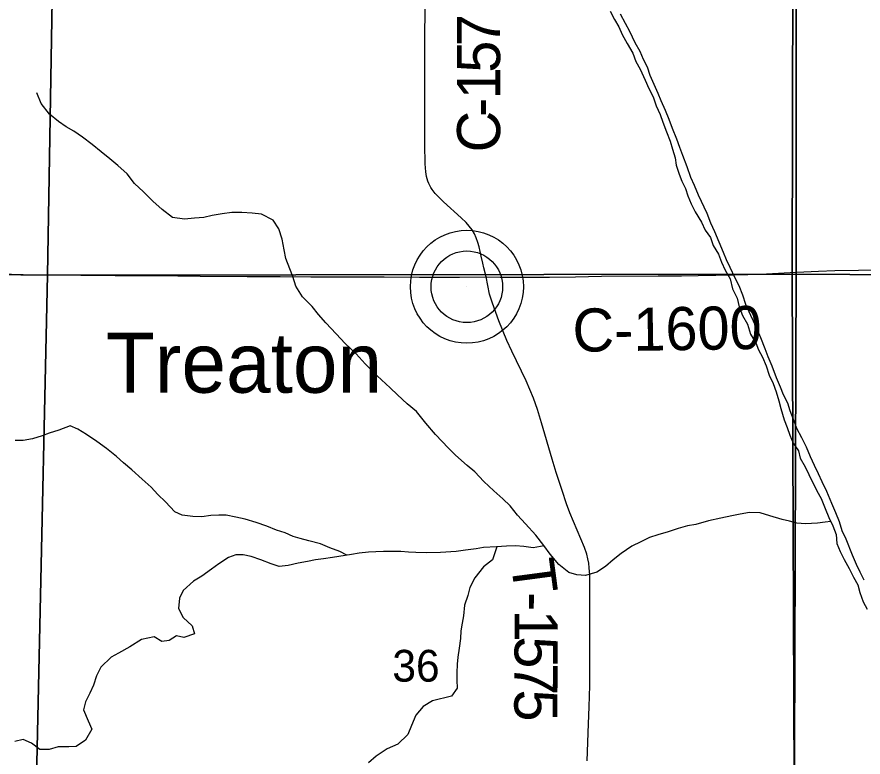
# Model space of a CAD drawing. Extents: x 1874609 to 2204689, y 815661 to 1281160.
# Drawn here: x 2039959 to 2045844, y 1026895 to 1032045 of the extents above; entities that cross this region are included whole.
import ezdxf

# ---------------------------------------------------------------- set-up
doc = ezdxf.new("R2010")
doc.units = 0
for name, color, linetype in [('GM_X_County_Road', 7, 'Continuous'), ('GM_X_County_Road_Text', 7, 'Continuous'), ('GM_X_Major_River', 7, 'Continuous'), ('GM_X_Minor_River', 7, 'Continuous'), ('GM_X_Section', 7, 'Continuous'), ('GM_X_Section_Text', 7, 'Continuous'), ('GM_X_Township', 7, 'Continuous'), ('GM_X_Township_Road', 7, 'Continuous'), ('GM_X_Township_Road_Text', 7, 'Continuous'), ('GM_X_Unincorporated', 7, 'Continuous'), ('GM_X_Unincorporated_Location', 7, 'Continuous'), ('GM_X_Unincorporated_Text', 7, 'Continuous')]:
    doc.layers.add(name, color=color, linetype=linetype)

msp = doc.modelspace()

# ---------------------------------------------------------------- linework, layer by layer
at = {"layer": 'GM_X_County_Road'}
for points in [[(2043221.9, 1030235.9), (2043207.5, 1030299.4), (2043198.9, 1030332.4), (2043187.3, 1030380.7), (2043173.6, 1030444.9), (2043165.2, 1030476.4), (2043154.4, 1030506.9), (2043140.9, 1030536.2), (2043124.5, 1030564), (2043105.3, 1030590), (2043083.9, 1030614.2), (2043048.5, 1030648), (2042926.2, 1030757.6), (2042890.8, 1030792.3), (2042868.5, 1030816.9), (2042848.2, 1030843.2), (2042839.1, 1030857.2), (2042830.8, 1030871.8), (2042823.6, 1030886.9), (2042817.5, 1030902.5), (2042808.7, 1030934.7), (2042802.1, 1030967.2), (2042798.2, 1031023.4), (2042797.6, 1031063.8), (2042796.9, 1031115.6), (2042797.1, 1031183.6), (2042797.2, 1031246.4), (2042796.8, 1031295.5), (2042796.6, 1031426.9), (2042797.4, 1031574.5), (2042797.4, 1031722.2), (2042796.6, 1031886.3), (2042798.4, 1032115.8)], [(2043221.9, 1030235.9), (2043320.9, 1030234.2), (2043434.5, 1030233.5), (2043664.1, 1030234.4), (2043844.5, 1030236.1), (2044024.9, 1030240.6), (2044419, 1030243.4), (2044484.2, 1030242.9), (2044582.5, 1030244.5), (2044697.3, 1030245.8), (2044943.4, 1030250.3), (2045041.8, 1030252.3), (2045172.8, 1030257.8), (2045336.7, 1030266.5), (2045380.3, 1030268.6)], [(2045380.3, 1030268.6), (2045533.5, 1030276.1), (2045648.4, 1030279.5), (2045812.4, 1030282.6), (2045910.9, 1030284.3), (2046107.9, 1030284.8), (2046206.4, 1030284.1), (2046436.2, 1030282.3), (2046616.8, 1030279.9), (2046977.8, 1030274.3), (2047289.6, 1030271.7), (2047978.9, 1030266.6), (2048208.6, 1030264.4), (2048323.4, 1030263.1), (2048536.3, 1030259.4), (2048717.2, 1030260.3)]]:
    msp.add_lwpolyline(points, dxfattribs=at)
at = {"layer": 'GM_X_Major_River'}
for points in [[(2044084.3, 1032084.2), (2044116.1, 1032028), (2044145.8, 1031975.7), (2044169.6, 1031921.5), (2044203.3, 1031859.2), (2044243, 1031792.8), (2044264.7, 1031734.6), (2044294.4, 1031680.3), (2044328.1, 1031606), (2044353.8, 1031547.7), (2044383.5, 1031489.4), (2044405.2, 1031425.2), (2044432.9, 1031366.9), (2044452.6, 1031312.7), (2044476.3, 1031246.5), (2044502, 1031180.2), (2044517.7, 1031124), (2044537.4, 1031063.8), (2044545.1, 1031013.6), (2044564.8, 1030951.4), (2044584.6, 1030901.2), (2044610.3, 1030851), (2044626.1, 1030800.8), (2044649.8, 1030744.6), (2044677.6, 1030688.3), (2044721.2, 1030617.9), (2044747, 1030561.7), (2044782.7, 1030509.4), (2044802.4, 1030455.2), (2044838.2, 1030394.8), (2044859.9, 1030338.6), (2044885.6, 1030282.4), (2044919.3, 1030222.1), (2044937, 1030153.8), (2044968.7, 1030087.5), (2044982.4, 1030027.4), (2045006.1, 1029967.1), (2045039.8, 1029906.8), (2045061.4, 1029838.6), (2045099.1, 1029778.2), (2045116.9, 1029728), (2045144.7, 1029677.8), (2045170.4, 1029617.6), (2045192, 1029551.3), (2045219.8, 1029495.1), (2045239.5, 1029436.8), (2045259.2, 1029374.6), (2045272.9, 1029320.4), (2045296.5, 1029242.2), (2045316.2, 1029187.9), (2045334, 1029133.8), (2045357.7, 1029079.5), (2045395.4, 1029025.2), (2045407.2, 1028975), (2045440.9, 1028914.8), (2045466.6, 1028860.5), (2045522.1, 1028748), (2045553.8, 1028693.7), (2045581.5, 1028623.4), (2045607.2, 1028561.2), (2045634.9, 1028502.9), (2045656.6, 1028442.7), (2045662.3, 1028380.5), (2045684, 1028326.3), (2045711.7, 1028270.1), (2045747.4, 1028205.8), (2045777.1, 1028147.5), (2045806.9, 1028093.2)], [(2045852.6, 1028125.9), (2045824.4, 1028181.9), (2045798.2, 1028235.9), (2045769.9, 1028299.9), (2045725.6, 1028410), (2045699.4, 1028468), (2045681.1, 1028532), (2045654.9, 1028594.1), (2045626.7, 1028658.1), (2045592.4, 1028742.1), (2045560.2, 1028810.1), (2045534, 1028866.1), (2045505.8, 1028924.1), (2045479.6, 1028984.1), (2045451.3, 1029050.2), (2045419.1, 1029116.2), (2045382.8, 1029182.2), (2045364.7, 1029232.2), (2045336.4, 1029304.2), (2045320.2, 1029356.2), (2045292, 1029414.2), (2045269.9, 1029468.2), (2045241.6, 1029534.3), (2045211.3, 1029614.3), (2045185.1, 1029680.3), (2045162.9, 1029736.3), (2045132.7, 1029812.4), (2045100.4, 1029888.4), (2045064.1, 1029968.4), (2045029.8, 1030044.4), (2045007.6, 1030108.5), (2044981.4, 1030174.5), (2044955.2, 1030226.5), (2044920.9, 1030300.5), (2044894.7, 1030354.5), (2044874.6, 1030406.5), (2044842.3, 1030478.5), (2044814.1, 1030548.6), (2044785.8, 1030610.6), (2044759.6, 1030676.6), (2044699.2, 1030804.7), (2044672.9, 1030872.7), (2044646.7, 1030926.7), (2044620.5, 1031002.7), (2044590.2, 1031080.8), (2044570, 1031136.8), (2044549.8, 1031194.8), (2044519.5, 1031268.8), (2044495.3, 1031330.9), (2044471.1, 1031394.9), (2044440.9, 1031460.9), (2044418.7, 1031512.9), (2044390.5, 1031574.9), (2044364.3, 1031637), (2044344.1, 1031695), (2044317.9, 1031749), (2044293.7, 1031805), (2044259.4, 1031865), (2044221.1, 1031943), (2044192.9, 1031999), (2044156.7, 1032065)], [(2045806.9, 1028093.2), (2045822.6, 1028041), (2045844.3, 1027974.8), (2045872.1, 1027924.5)]]:
    msp.add_lwpolyline(points, dxfattribs=at)
at = {"layer": 'GM_X_Minor_River'}
for points in [[(2045620.6, 1028533), (2045581, 1028529.7), (2045527, 1028521.5), (2045444.9, 1028517.3), (2045382.8, 1028523.1), (2045332.6, 1028537), (2045280.5, 1028546.8), (2045196.3, 1028572.6), (2045128.2, 1028594.4), (2045054.1, 1028596.2), (2044990, 1028586), (2044932, 1028573.8), (2044855.9, 1028557.5), (2044769.8, 1028539.2), (2044681.8, 1028512.9), (2044623.7, 1028502.7), (2044557.7, 1028484.5), (2044489.7, 1028462.3), (2044417.6, 1028442), (2044359.6, 1028421.8), (2044297.6, 1028393.6), (2044235.6, 1028363.3), (2044161.6, 1028311), (2044105.7, 1028266.8), (2044053.7, 1028220.5), (2043991.8, 1028182.3), (2043913.7, 1028158), (2043853.6, 1028161.8), (2043797.5, 1028179.7), (2043729.2, 1028235.6), (2043666.9, 1028305.5), (2043624.7, 1028367.4), (2043568.4, 1028439.4), (2043496.1, 1028517.3), (2043441.8, 1028577.2), (2043389.6, 1028643.2), (2043339.4, 1028691.1), (2043277.1, 1028747), (2043206.8, 1028812.9), (2043144.5, 1028878.8), (2043090.3, 1028924.7), (2043010, 1028996.5), (2042959.8, 1029044.5), (2042871.4, 1029138.3), (2042803.1, 1029218.3), (2042738.8, 1029298.2), (2042672.5, 1029352.1), (2042606.2, 1029416), (2042554, 1029463.9), (2042465.7, 1029547.7), (2042381.3, 1029631.6), (2042319, 1029699.5), (2042242.7, 1029771.4), (2042178.4, 1029839.3), (2042108.1, 1029917.2), (2042057.8, 1029973.2), (2042011.6, 1030031.1), (2041945.3, 1030097), (2041899, 1030171), (2041878.8, 1030239), (2041856.6, 1030291), (2041830.4, 1030363.1), (2041818.2, 1030425.2), (2041803.9, 1030499.2), (2041779.7, 1030569.3), (2041741.5, 1030631.2), (2041661.2, 1030673.1), (2041595.1, 1030678.9), (2041523, 1030684.7), (2041452.9, 1030684.4), (2041386.8, 1030674.2), (2041316.8, 1030664), (2041258.7, 1030649.8), (2041194.7, 1030643.6), (2041124.6, 1030637.4), (2041040.4, 1030649.1), (2040968.2, 1030705), (2040903.9, 1030762.9), (2040839.6, 1030826.8), (2040777.4, 1030886.7), (2040725.1, 1030952.7), (2040660.8, 1031010.5), (2040604.6, 1031056.4), (2040544.4, 1031106.3), (2040482.1, 1031158.2), (2040415.9, 1031208.1), (2040355.7, 1031250), (2040301.5, 1031279.9), (2040247.3, 1031317.8), (2040185.1, 1031367.7), (2040126.8, 1031443.6), (2040098.6, 1031517.6)], [(2042253.2, 1028299.5), (2042204.8, 1028325), (2042134.6, 1028350.8), (2042070.5, 1028378.7), (2041988.3, 1028400.5), (2041930.2, 1028416.3), (2041880, 1028430.2), (2041823.9, 1028454), (2041763.8, 1028473.9), (2041697.6, 1028501.7), (2041623.4, 1028527.5), (2041547.2, 1028549.3), (2041481.1, 1028565.2), (2041415, 1028577), (2041362.9, 1028578.8), (2041308.8, 1028574.6), (2041244.8, 1028566.4), (2041182.7, 1028568.2), (2041108.5, 1028578), (2041058.4, 1028601.9), (2040992.1, 1028669.8), (2040939.9, 1028721.7), (2040893.7, 1028773.7), (2040829.4, 1028827.5), (2040759.1, 1028893.4), (2040700.9, 1028943.3), (2040650.7, 1028985.2), (2040582.4, 1029041.1), (2040514.2, 1029091), (2040444, 1029138.8), (2040383.8, 1029176.7), (2040329.6, 1029200.6), (2040251.6, 1029170.3), (2040183.6, 1029148.1), (2040133.6, 1029129.9), (2040067.5, 1029109.7), (2040001.5, 1029097.4), (2039947.4, 1029097.3)], [(2043626.1, 1028365.4), (2043550.6, 1028351.2), (2043484.5, 1028359), (2043426.4, 1028364.8), (2043364.4, 1028362.6), (2043294.3, 1028358.4), (2043204.2, 1028352.1), (2043154.1, 1028344), (2043078, 1028333.7), (2043014, 1028325.5), (2042905.8, 1028317.2), (2042805.7, 1028314.8), (2042733.6, 1028318.6), (2042683.5, 1028320.5), (2042629.4, 1028324.3), (2042565.3, 1028326.1), (2042509.2, 1028325.9), (2042455.2, 1028323.8), (2042405.1, 1028321.6), (2042339, 1028313.4), (2042287, 1028305.2), (2042154.9, 1028282.8), (2042090.8, 1028274.6), (2042036.7, 1028266.4), (2041980.7, 1028256.2), (2041914.6, 1028244), (2041846.6, 1028227.8), (2041782.5, 1028221.5), (2041728.4, 1028239.4), (2041656.2, 1028267.2), (2041588, 1028291.1), (2041531.9, 1028300.9), (2041481.9, 1028302.8), (2041429.8, 1028284.6), (2041363.9, 1028240.3), (2041311.9, 1028202.1), (2041246, 1028153.8), (2041188, 1028119.5), (2041116.1, 1028053.2), (2041090.2, 1028001.1), (2041082.4, 1027928.9), (2041114.6, 1027866.9), (2041176.9, 1027807), (2041195, 1027753), (2041119, 1027726.7), (2041068.9, 1027738.6), (2041016.9, 1027706.4), (2040966.9, 1027698.2), (2040912.7, 1027732.1), (2040826.6, 1027713.8), (2040744.7, 1027661.5), (2040666.7, 1027617.2), (2040614.7, 1027589), (2040542.8, 1027520.6), (2040512.9, 1027460.5), (2040491.1, 1027394.3), (2040467.2, 1027340.1), (2040435.3, 1027279.9), (2040421.5, 1027223.8), (2040453.7, 1027145.8), (2040479.9, 1027087.8), (2040436.1, 1027013.5), (2040370.1, 1026969.3), (2040320.1, 1026965.1), (2040246, 1026964.9), (2040183.9, 1026946.7), (2040117.8, 1026948.5), (2040061.6, 1026992.4), (2040003.5, 1027018.2), (2039945.4, 1027004)], [(2043296.5, 1028358.5), (2043266.5, 1028266.2), (2043204.5, 1028217.9), (2043144.7, 1028141.6), (2043108.8, 1028075.4), (2043095, 1028019.3), (2043073.1, 1027951.1), (2043065.3, 1027877), (2043055.5, 1027826.9), (2043047.6, 1027772.8), (2043043.8, 1027718.7), (2043033.9, 1027652.5), (2043026.1, 1027590.4), (2043020.2, 1027540.3), (2043018.4, 1027480.2), (2043018.5, 1027430.1), (2043020.7, 1027374.1), (2042982.8, 1027317.8), (2042850.7, 1027285.4), (2042784.7, 1027247.1), (2042734.8, 1027186.9), (2042703, 1027114.7), (2042677.2, 1027052.5), (2042609.3, 1026984.2), (2042535.2, 1026951.9), (2042457.3, 1026901.6), (2042403.3, 1026855.4)]]:
    msp.add_lwpolyline(points, dxfattribs=at)
at = {"layer": 'GM_X_Section'}
for points in [[(2034872, 1035619.9), (2040262.9, 1035584.1), (2040171.6, 1030246.9), (2034817, 1030315)], [(2045363.8, 1035565.9), (2045350.4, 1030255), (2040171.6, 1030246.9), (2040262.9, 1035584.1)], [(2045363.8, 1035565.9), (2050614.9, 1035534.3), (2050567.4, 1030225.2), (2045350.4, 1030255)], [(2034817, 1030315), (2040171.6, 1030246.9), (2040056.1, 1024941.7), (2035188.4, 1024961), (2034750.1, 1024982.1)], [(2040171.6, 1030246.9), (2045350.4, 1030255), (2045373, 1024950.3), (2040440.3, 1024945.1), (2040056.1, 1024941.7)], [(2045350.4, 1030255), (2050567.4, 1030225.2), (2050629.9, 1024934.6), (2050607.9, 1024934.5), (2045373, 1024950.3)]]:
    msp.add_lwpolyline(points, close=True, dxfattribs=at)
at = {"layer": 'GM_X_Township'}
for points in [[(2034180.5, 1056965.4), (2038367, 1056943.1), (2042210.4, 1056922.6), (2044859.9, 1056908.1), (2045481.2, 1056908), (2045478.3, 1056323.1), (2045452.6, 1051074.7), (2045430.5, 1046572.3), (2045427.1, 1045868), (2045402.3, 1040822.5), (2045376.6, 1035587.6), (2045380.1, 1030286.7), (2045359.8, 1024926), (2043822, 1024940.9), (2040548.6, 1024972.7), (2037504.4, 1025002.2), (2030477.9, 1025070.5)], [(2072120.2, 1038512.6), (2072055.1, 1036106.6), (2072018.3, 1033424.1), (2071939.9, 1030867.8), (2071602.1, 1025081.7), (2071562, 1025081.6), (2069085.5, 1025066.6), (2063573.4, 1025018.6), (2058377.3, 1024992.2), (2055039.1, 1024975.2), (2052050.6, 1024960), (2045359.8, 1024926), (2045380.1, 1030286.7), (2045376.6, 1035587.6), (2045402.3, 1040822.5)]]:
    msp.add_lwpolyline(points, dxfattribs=at)
at = {"layer": 'GM_X_Township_Road'}
for points in [[(2039837.5, 1030256.9), (2040001.6, 1030253.4), (2040165.7, 1030251.3), (2040641.7, 1030246.7), (2040920.7, 1030245.8), (2041232.6, 1030240.6), (2041560.8, 1030238.5), (2041708.5, 1030238.2), (2041790.5, 1030237.8), (2042003.8, 1030237.3), (2042151.5, 1030236.7), (2042512.6, 1030235.9), (2042758.8, 1030234.3), (2043037.9, 1030233.9), (2043221.9, 1030235.9)], [(2043925.3, 1026869.4), (2043934, 1027125.1), (2043938.6, 1027244.3), (2043943.3, 1027391.8), (2043945, 1027523), (2043944.2, 1027752.4), (2043944, 1027883.6), (2043944.1, 1028080.1), (2043942.8, 1028162), (2043939.8, 1028210.8), (2043936.3, 1028243.2), (2043930.4, 1028275.1), (2043922.2, 1028306.4), (2043906.6, 1028352.6), (2043882, 1028413.1), (2043829.4, 1028533.2), (2043805.1, 1028594.3), (2043782.5, 1028656), (2043750.7, 1028749.2), (2043710.8, 1028874.3), (2043682.6, 1028968.6), (2043608.8, 1029220.5), (2043579.1, 1029314.2), (2043551.9, 1029391.3), (2043527.6, 1029452), (2043500.9, 1029511.8), (2043400.9, 1029718.6), (2043367.6, 1029793.7), (2043312.1, 1029930.7), (2043266.2, 1030053.8), (2043245.8, 1030115.8), (2043221.9, 1030235.9)]]:
    msp.add_lwpolyline(points, dxfattribs=at)
at = {"layer": 'GM_X_Unincorporated'}
for radius in [392.8, 249]:
    msp.add_circle((2043088.6, 1030167.3), radius, dxfattribs=at)
at = {"layer": 'GM_X_Unincorporated_Location'}
msp.add_line((2043088.6, 1030167.3), (2043088.6, 1030167.3), dxfattribs=at)

# ---------------------------------------------------------------- texts
at = {"layer": 'GM_X_County_Road_Text'}
for s, rotation, p in [('7', 90.2011, (2043320.1, 1031842.5)), ('5', 90.04576, (2043320.3, 1031656.8)), ('1', 90.00786, (2043320.3, 1031471.8)), ('-', 90, (2043320.3, 1031348.5)), ('C', 90, (2043320.3, 1031102.1)), ('C-1600', 0.91863, (2043825.6, 1029714.1))]:
    msp.add_text(s, height=300, rotation=rotation, dxfattribs=at).set_placement(p)
at = {"layer": 'GM_X_Section_Text'}
msp.add_text('36', height=221, rotation=0.00001, dxfattribs=at).set_placement((2042570.3, 1027419.7))
at = {"layer": 'GM_X_Township_Road_Text'}
for s, rotation, p in [('T', 277.55614, (2043392.9, 1028254.9)), ('-', 269.79703, (2043421.8, 1028043.2)), ('1', 269.76582, (2043421.3, 1027920)), ('5', 269.745, (2043420.6, 1027735.2)), ('7', 269.73459, (2043419.8, 1027550.5)), ('5', 269.74776, (2043418.9, 1027365.6))]:
    msp.add_text(s, height=300, rotation=rotation, dxfattribs=at).set_placement(p)
at = {"layer": 'GM_X_Unincorporated_Text'}
msp.add_text('Treaton', height=417, rotation=0.00001, dxfattribs=at).set_placement((2040577.1, 1029429.9))

doc.saveas('drawing.dxf')
